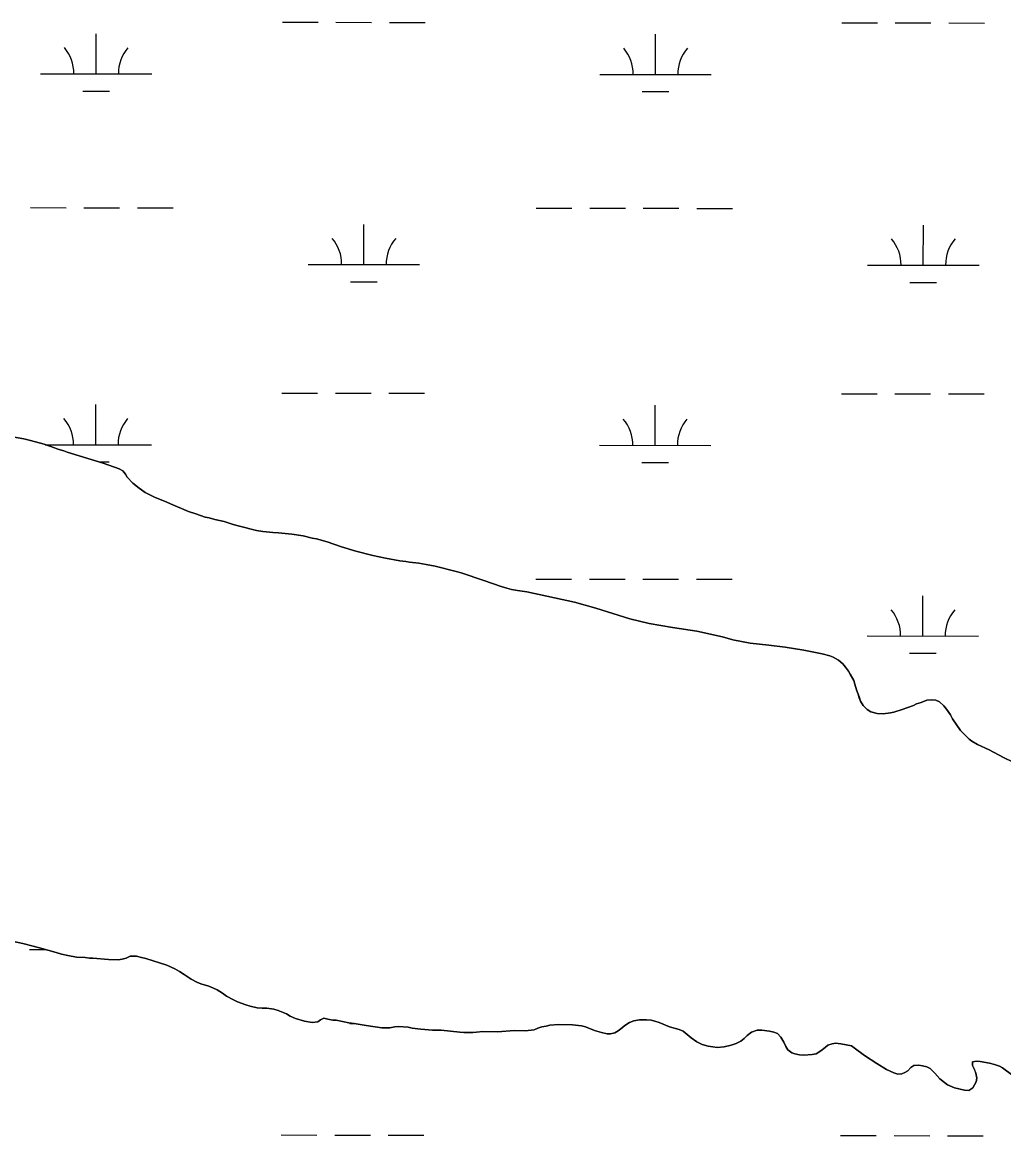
# Model space of a CAD drawing. Extents: x 3148686 to 3186545, y 916144 to 941516.
# Drawn here: x 3164325 to 3165206, y 925624 to 926622 of the extents above; entities that cross this region are included whole.
import ezdxf

# ---------------------------------------------------------------- set-up
doc = ezdxf.new("R2010")
doc.units = 0
for name, color, linetype in [('V-SITE-VEGE', 7, 'Continuous'), ('V-TOPO-SHOR', 7, 'Continuous'), ('V-WETL-SWMP', 7, 'Continuous')]:
    doc.layers.add(name, color=color, linetype=linetype)

msp = doc.modelspace()

# ---------------------------------------------------------------- linework, layer by layer
at = {"layer": 'V-SITE-VEGE'}
for points in [[(3164611.29, 926151.99), (3164598.47, 926156.44), (3164588.91, 926159.02), (3164585.04, 926159.68), (3164576.89, 926161.62), (3164566.91, 926163.18), (3164554.87, 926164.36), (3164549.77, 926164.63), (3164540.79, 926165.56), (3164535.09, 926166.45), (3164520.02, 926170.32), (3164514.12, 926172.03), (3164506.19, 926174.58), (3164497.84, 926176.32), (3164492.55, 926177.82), (3164489.08, 926178.48), (3164480.74, 926181.44), (3164474.24, 926183.57), (3164457.99, 926190.31), (3164454.74, 926191.99), (3164443.56, 926196.42), (3164435.24, 926200.61), (3164429.78, 926204.36), (3164424.12, 926208.92), (3164419.08, 926214.3), (3164417.48, 926216.98), (3164415.07, 926220.07), (3164411.82, 926221.75), (3164397.59, 926226.83), (3164365.24, 926236.84), (3164362.19, 926237.91), (3164356.9, 926239.4), (3164353.85, 926240.67), (3164344.5, 926243.85), (3164332.49, 926247.27), (3164326.39, 926248.78), (3164291.95, 926254.74)], [(3165214.18, 925958.81), (3165205.25, 925963), (3165192.46, 925969.71), (3165181.91, 925974.54), (3165177.04, 925977.46), (3165174.62, 925979.33), (3165170.98, 925982.85), (3165166.95, 925987.19), (3165159.74, 925997.7), (3165157.74, 926001.2), (3165154.33, 926006.14), (3165151.71, 926009.24), (3165147.88, 926012.96), (3165144.63, 926014.23), (3165140.76, 926014.69), (3165136.67, 926014.33), (3165131.54, 926012.36), (3165127.23, 926010.98), (3165124.56, 926009.59), (3165114.5, 926005.83), (3165107.12, 926003.48), (3165104.05, 926002.91), (3165097.5, 926002.17), (3165091.99, 926002.45), (3165086.29, 926003.75), (3165083.05, 926005.83), (3165079.42, 926009.55), (3165077.22, 926013.46), (3165076.03, 926016.54), (3165075.05, 926019.61), (3165073.47, 926023.72), (3165071.9, 926028.65), (3165071.13, 926031.92), (3165067.73, 926037.69), (3165066.33, 926040.36), (3165063.73, 926044.07), (3165061.31, 926046.96), (3165057.47, 926050.27), (3165052.6, 926052.79), (3165049.56, 926054.05), (3165042.64, 926055.98), (3165026.14, 926059.25), (3165009.63, 926061.92), (3164994.94, 926063.74), (3164978.01, 926065.39), (3164962.53, 926068.44), (3164953.17, 926071.02), (3164930.36, 926076.21), (3164908.34, 926079.56), (3164887.56, 926083.09), (3164870.05, 926087.2), (3164839.74, 926096.98), (3164820.4, 926102.13), (3164777.63, 926111.46), (3164769.27, 926112.59), (3164763.98, 926113.68), (3164759.7, 926114.76), (3164754.61, 926116.25), (3164739.16, 926121.76), (3164718.62, 926128.56), (3164714.35, 926129.84), (3164695.41, 926134.57), (3164687.26, 926135.9), (3164680.74, 926137.21), (3164672.38, 926138.14), (3164669.12, 926138.79), (3164663.61, 926139.27), (3164650.78, 926141.68), (3164639.37, 926144.07), (3164624.31, 926147.95), (3164611.29, 926151.99)], [(3164317.2, 925797.91), (3164325.5, 925795.97), (3164340.27, 925792.33), (3164355.23, 925787.88), (3164360.28, 925786.6), (3164365.75, 925785.31), (3164373.64, 925783.79), (3164381.35, 925783.49), (3164385.2, 925783.03), (3164388.24, 925782.99), (3164402.43, 925781.79), (3164411.15, 925781.48), (3164414.61, 925782.04), (3164418.28, 925783.01), (3164421.75, 925784.79), (3164427.43, 925784.72), (3164431.88, 925783.45), (3164435.93, 925782.58), (3164454.72, 925776.66), (3164461.99, 925773.32), (3164466.02, 925771.04), (3164470.24, 925768.14), (3164476.48, 925764.2), (3164481.72, 925761.5), (3164485.15, 925760.03), (3164492.43, 925757.71), (3164496.67, 925756.03), (3164499.69, 925754.57), (3164504.53, 925751.67), (3164508.35, 925748.98), (3164514.59, 925745.45), (3164518.02, 925743.78), (3164525.5, 925741.05), (3164529.54, 925739.78), (3164535.61, 925738.48), (3164540.07, 925738.02), (3164544.53, 925737.96), (3164550.81, 925737.07), (3164554.65, 925736.01), (3164562.12, 925733.07), (3164565.35, 925731), (3164570.19, 925728.71), (3164578.07, 925726.37), (3164585.16, 925725.27), (3164590.03, 925725.81), (3164592.49, 925727.61), (3164595.56, 925729.19), (3164598.99, 925728.13), (3164603.65, 925727.46), (3164606.69, 925727.22), (3164617.83, 925725.05), (3164622.69, 925724.38), (3164633.62, 925722.41), (3164647.6, 925720.41), (3164654.7, 925720.52), (3164659.18, 925721.27), (3164662.63, 925721.63), (3164671.35, 925720.91), (3164674.79, 925720.26), (3164682.69, 925719.35), (3164693.03, 925718.4), (3164700.74, 925718.3), (3164717.56, 925716.46), (3164721.21, 925716.21), (3164725.47, 925716.16), (3164729.33, 925716.31)], [(3164729.33, 925716.31), (3164732.38, 925716.68), (3164738.27, 925717.01), (3164751.25, 925716.85), (3164766.49, 925718.07), (3164776.22, 925717.74), (3164784.15, 925718.65), (3164787.62, 925720.23), (3164791.08, 925721.2), (3164794.95, 925721.97), (3164798.41, 925722.94), (3164806.33, 925723.44), (3164818.71, 925723.28), (3164826.61, 925722.37), (3164830.45, 925721.31), (3164838.53, 925717.96), (3164844.8, 925716.25), (3164849.86, 925715.17), (3164852.9, 925715.14), (3164856.77, 925715.9), (3164859.63, 925717.69), (3164862.09, 925719.48), (3164865.58, 925722.48), (3164869.87, 925725.27), (3164873.75, 925726.84), (3164878.83, 925727.59), (3164884.92, 925727.51), (3164889.18, 925727.25), (3164892.62, 925726.4), (3164896.46, 925725.13), (3164905.74, 925721.36), (3164914.23, 925718.81), (3164917.87, 925717.55), (3164925.1, 925711.57), (3164930.33, 925707.85), (3164934.96, 925705.56), (3164940.42, 925704.07), (3164944.48, 925703.41), (3164948.53, 925702.95), (3164954.62, 925703.28), (3164960.93, 925704.82), (3164965.42, 925706.39), (3164969.7, 925708.36), (3164972.78, 925710.96), (3164975.25, 925713.56), (3164979.14, 925716.56), (3164984.44, 925718.32), (3164988.5, 925718.26), (3164995.39, 925717.57), (3164999.44, 925716.7), (3165002.67, 925715.45), (3165005.47, 925711.96), (3165008.25, 925707.46), (3165010.23, 925703.58), (3165012.02, 925700.72), (3165015.43, 925698.03), (3165018.26, 925696.98), (3165022.31, 925696.32), (3165026.16, 925696.07), (3165033.68, 925696.58), (3165037.34, 925697.14), (3165041.43, 925699.73), (3165045.33, 925702.72), (3165047.79, 925704.92), (3165051.66, 925706.09), (3165054.71, 925706.66), (3165059.57, 925705.99), (3165068.89, 925704.25), (3165071.5, 925702.59), (3165080.75, 925695.57), (3165091.61, 925688.33), (3165100.47, 925682.94), (3165107.13, 925680.01), (3165110.56, 925678.75), (3165114.02, 925679.11), (3165116.87, 925680.29), (3165119.53, 925681.88), (3165122.21, 925684.89), (3165124.87, 925686.68), (3165129.54, 925686.83), (3165132.58, 925686.38), (3165136.62, 925685.32), (3165139.65, 925683.86), (3165143.86, 925679.74), (3165148.26, 925674.82), (3165152.48, 925671.31), (3165155.29, 925669.25), (3165161.55, 925666.73), (3165170.45, 925664.39), (3165174.3, 925664.13), (3165177.99, 925666.72), (3165180.89, 925671.96), (3165181.34, 925675.21), (3165180.59, 925679.68), (3165179.22, 925683.35), (3165177.43, 925686.62), (3165177.47, 925689.87), (3165181.13, 925690.43), (3165184.58, 925690.18), (3165192.88, 925688.65), (3165197.33, 925687.58)], [(3165197.33, 925687.58), (3165201.77, 925686.1), (3165204.6, 925684.65), (3165213.84, 925677.63)]]:
    msp.add_lwpolyline(points, dxfattribs=at)
at = {"layer": 'V-TOPO-SHOR'}
for points in [[(3164291.95, 926254.74), (3164326.39, 926248.78), (3164332.49, 926247.27), (3164344.5, 926243.85), (3164353.85, 926240.67), (3164356.9, 926239.4), (3164362.19, 926237.91), (3164365.24, 926236.84)], [(3164365.24, 926236.84), (3164397.59, 926226.83), (3164411.82, 926221.75), (3164415.07, 926220.07), (3164417.48, 926216.98), (3164419.08, 926214.3), (3164424.11, 926208.92), (3164429.78, 926204.36), (3164435.24, 926200.61), (3164443.56, 926196.42), (3164454.74, 926191.99), (3164457.99, 926190.31), (3164474.24, 926183.57), (3164480.74, 926181.44), (3164489.08, 926178.48), (3164492.55, 926177.82), (3164497.84, 926176.32), (3164506.19, 926174.58), (3164514.12, 926172.03), (3164520.02, 926170.32), (3164535.09, 926166.45), (3164540.79, 926165.56), (3164549.77, 926164.63), (3164554.87, 926164.36), (3164566.91, 926163.18), (3164576.89, 926161.62), (3164585.04, 926159.68), (3164588.91, 926159.02), (3164598.48, 926156.44), (3164611.29, 926151.99), (3164624.31, 926147.95), (3164639.37, 926144.07), (3164650.78, 926141.68), (3164663.61, 926139.27), (3164669.12, 926138.79), (3164672.38, 926138.14), (3164680.74, 926137.21), (3164687.26, 926135.9), (3164695.41, 926134.57), (3164714.35, 926129.84), (3164718.62, 926128.56), (3164739.16, 926121.76), (3164754.61, 926116.25), (3164759.7, 926114.76), (3164763.98, 926113.68), (3164769.27, 926112.59), (3164777.63, 926111.46), (3164820.4, 926102.13), (3164839.74, 926096.98), (3164870.05, 926087.2), (3164887.56, 926083.09), (3164908.34, 926079.56), (3164930.36, 926076.21), (3164953.17, 926071.02), (3164962.53, 926068.44), (3164978.01, 926065.39), (3164994.94, 926063.74), (3165009.63, 926061.92), (3165026.14, 926059.25), (3165042.64, 926055.98), (3165049.56, 926054.05), (3165052.6, 926052.79), (3165057.47, 926050.27), (3165061.31, 926046.96), (3165063.73, 926044.07), (3165066.33, 926040.36), (3165067.73, 926037.69), (3165071.13, 926031.92), (3165071.9, 926028.65), (3165073.47, 926023.72), (3165075.05, 926019.62), (3165076.03, 926016.54), (3165077.22, 926013.46), (3165079.42, 926009.55), (3165083.05, 926005.83), (3165086.29, 926003.75), (3165091.99, 926002.45), (3165097.5, 926002.17), (3165104.05, 926002.91), (3165107.12, 926003.48), (3165114.5, 926005.83), (3165124.56, 926009.59), (3165127.23, 926010.98), (3165131.54, 926012.36), (3165136.67, 926014.33), (3165140.76, 926014.69), (3165144.63, 926014.23), (3165147.88, 926012.96), (3165151.71, 926009.24), (3165154.33, 926006.14), (3165157.74, 926001.2), (3165159.74, 925997.7), (3165166.95, 925987.19), (3165170.98, 925982.85), (3165174.62, 925979.33), (3165177.04, 925977.46), (3165181.91, 925974.54), (3165192.46, 925969.71), (3165205.25, 925963), (3165214.18, 925958.81)], [(3164317.2, 925797.91), (3164325.5, 925795.97), (3164340.27, 925792.33), (3164355.23, 925787.88), (3164360.28, 925786.6), (3164365.75, 925785.31), (3164373.64, 925783.79), (3164381.35, 925783.49), (3164385.2, 925783.03), (3164388.24, 925782.99), (3164402.43, 925781.79), (3164411.15, 925781.48), (3164414.61, 925782.04), (3164418.28, 925783.01), (3164421.75, 925784.79), (3164427.43, 925784.72), (3164431.88, 925783.45), (3164435.93, 925782.58), (3164454.72, 925776.66), (3164461.99, 925773.32), (3164466.02, 925771.04), (3164470.24, 925768.14), (3164476.48, 925764.2), (3164481.72, 925761.5), (3164485.15, 925760.03), (3164492.43, 925757.71), (3164496.67, 925756.03), (3164499.69, 925754.57), (3164504.53, 925751.67), (3164508.35, 925748.98), (3164514.59, 925745.45), (3164518.02, 925743.78), (3164525.5, 925741.05), (3164529.54, 925739.78), (3164535.61, 925738.48), (3164540.07, 925738.02), (3164544.53, 925737.96), (3164550.81, 925737.07), (3164554.65, 925736.01), (3164562.12, 925733.07), (3164565.34, 925731), (3164570.19, 925728.71), (3164578.07, 925726.37), (3164585.16, 925725.27), (3164590.04, 925725.81), (3164592.49, 925727.61), (3164595.56, 925729.19), (3164598.99, 925728.13), (3164603.65, 925727.46), (3164606.69, 925727.22), (3164617.83, 925725.05), (3164622.69, 925724.38), (3164633.62, 925722.41), (3164647.6, 925720.41), (3164654.7, 925720.52), (3164659.18, 925721.27), (3164662.63, 925721.63), (3164671.35, 925720.91), (3164674.79, 925720.26), (3164682.69, 925719.35), (3164693.03, 925718.4), (3164700.74, 925718.3), (3164717.56, 925716.46), (3164721.21, 925716.21), (3164725.47, 925716.16), (3164729.33, 925716.31)], [(3164729.33, 925716.31), (3164732.38, 925716.68), (3164738.27, 925717.01), (3164751.25, 925716.85), (3164766.49, 925718.07), (3164776.22, 925717.74), (3164784.15, 925718.65), (3164787.62, 925720.23), (3164791.08, 925721.2), (3164794.95, 925721.97), (3164798.41, 925722.94), (3164806.33, 925723.44), (3164818.71, 925723.28), (3164826.61, 925722.37), (3164830.45, 925721.31), (3164838.53, 925717.96), (3164844.8, 925716.25), (3164849.86, 925715.17), (3164852.9, 925715.14), (3164856.77, 925715.9), (3164859.63, 925717.69), (3164862.09, 925719.48), (3164865.58, 925722.48), (3164869.87, 925725.27), (3164873.75, 925726.84), (3164878.83, 925727.59), (3164884.92, 925727.51), (3164889.18, 925727.25), (3164892.62, 925726.4), (3164896.46, 925725.13), (3164905.74, 925721.36), (3164914.23, 925718.81), (3164917.87, 925717.55), (3164925.1, 925711.57), (3164930.33, 925707.85), (3164934.96, 925705.56), (3164940.42, 925704.07), (3164944.48, 925703.41), (3164948.53, 925702.95), (3164954.62, 925703.28), (3164960.93, 925704.82), (3164965.42, 925706.39), (3164969.7, 925708.36), (3164972.78, 925710.96), (3164975.25, 925713.56), (3164979.14, 925716.56), (3164984.44, 925718.32), (3164988.5, 925718.26), (3164995.39, 925717.57), (3164999.44, 925716.7), (3165002.67, 925715.44), (3165005.47, 925711.96), (3165008.25, 925707.46), (3165010.23, 925703.58), (3165012.02, 925700.72), (3165015.43, 925698.03), (3165018.26, 925696.98), (3165022.31, 925696.32), (3165026.16, 925696.07), (3165033.68, 925696.58), (3165037.34, 925697.14), (3165041.43, 925699.73), (3165045.33, 925702.72), (3165047.79, 925704.92), (3165051.66, 925706.09), (3165054.71, 925706.66), (3165059.57, 925705.99), (3165068.89, 925704.25), (3165071.5, 925702.59), (3165080.75, 925695.57), (3165091.61, 925688.33), (3165100.47, 925682.94), (3165107.13, 925680.01), (3165110.56, 925678.75), (3165114.02, 925679.11), (3165116.88, 925680.29), (3165119.53, 925681.88), (3165122.21, 925684.89), (3165124.87, 925686.68), (3165129.54, 925686.83), (3165132.58, 925686.38), (3165136.62, 925685.32), (3165139.65, 925683.86), (3165143.86, 925679.74), (3165148.26, 925674.82), (3165152.48, 925671.31), (3165155.29, 925669.25), (3165161.55, 925666.73), (3165170.45, 925664.39), (3165174.3, 925664.13), (3165177.99, 925666.72), (3165180.89, 925671.96), (3165181.34, 925675.21), (3165180.59, 925679.68), (3165179.22, 925683.35), (3165177.43, 925686.62), (3165177.47, 925689.87), (3165181.13, 925690.43), (3165184.58, 925690.18), (3165192.88, 925688.65), (3165197.33, 925687.58)], [(3165197.33, 925687.58), (3165201.78, 925686.1), (3165204.6, 925684.65), (3165213.84, 925677.63), (3165217.06, 925675.35), (3165220.49, 925673.69), (3165223.53, 925673.24), (3165227.79, 925673.59), (3165231.87, 925674.56), (3165239.83, 925678.51), (3165243.08, 925679.08)]]:
    msp.add_lwpolyline(points, dxfattribs=at)
at = {"layer": 'V-WETL-SWMP'}
for p, q in [((3164558.34, 926622.36), (3164590.34, 926622.32)), ((3164606.34, 926622.31), (3164638.34, 926622.27)), ((3164654.34, 926622.26), (3164686.34, 926622.22)), ((3165060.25, 926621.83), (3165092.25, 926621.8)), ((3165108.25, 926621.78), (3165140.25, 926621.74)), ((3165156.25, 926621.73), (3165188.25, 926621.69)), ((3164391.23, 926576.1), (3164391.27, 926612.1)), ((3164893.14, 926575.58), (3164893.17, 926611.58)), ((3164341.23, 926576.16), (3164441.23, 926576.05)), ((3164843.14, 926575.63), (3164943.14, 926575.52)), ((3164379.21, 926560.69), (3164403.21, 926560.66)), ((3164881.12, 926560.16), (3164905.12, 926560.13)), ((3164332.26, 926456.1), (3164364.26, 926456.06)), ((3164380.26, 926456.04), (3164412.26, 926456.01)), ((3164428.26, 926455.99), (3164460.26, 926455.96)), ((3164786.17, 926455.62), (3164818.17, 926455.58)), ((3164834.17, 926455.57), (3164866.17, 926455.53)), ((3164882.17, 926455.52), (3164914.17, 926455.48)), ((3164930.17, 926455.47), (3164962.17, 926455.43)), ((3164631.52, 926405.04), (3164631.56, 926441.04)), ((3165133.43, 926404.51), (3165133.47, 926440.51)), ((3164581.52, 926405.09), (3164681.52, 926404.99)), ((3165083.43, 926404.56), (3165183.43, 926404.46)), ((3164619.5, 926389.62), (3164643.5, 926389.59)), ((3165121.41, 926389.09), (3165145.41, 926389.07)), ((3164557.99, 926289.68), (3164589.99, 926289.65)), ((3164605.99, 926289.63), (3164637.99, 926289.6)), ((3164653.99, 926289.58), (3164685.99, 926289.55)), ((3165059.9, 926289.15), (3165091.9, 926289.12)), ((3165107.9, 926289.1), (3165139.9, 926289.07)), ((3165155.9, 926289.05), (3165187.9, 926289.02)), ((3164390.88, 926243.43), (3164390.92, 926279.43)), ((3164892.79, 926242.9), (3164892.82, 926278.9)), ((3164345.6, 926243.48), (3164440.88, 926243.38)), ((3164842.79, 926242.95), (3164942.79, 926242.85)), ((3164393.82, 926228), (3164402.86, 926227.99)), ((3164880.77, 926227.48), (3164904.77, 926227.46)), ((3164785.82, 926122.94), (3164817.82, 926122.91)), ((3164833.82, 926122.89), (3164865.82, 926122.86)), ((3164881.82, 926122.84), (3164913.82, 926122.81)), ((3164929.82, 926122.79), (3164961.82, 926122.76)), ((3165133.08, 926071.83), (3165133.12, 926107.83)), ((3165083.08, 926071.89), (3165183.08, 926071.78)), ((3165121.06, 926056.42), (3165145.06, 926056.39)), ((3164331.56, 925790.75), (3164345.65, 925790.73)), ((3164618.8, 925724.27), (3164623.32, 925724.27)), ((3164557.29, 925624.33), (3164589.29, 925624.3)), ((3164605.29, 925624.28), (3164637.29, 925624.25)), ((3164653.29, 925624.23), (3164685.29, 925624.2)), ((3165059.2, 925623.81), (3165091.2, 925623.77)), ((3165107.2, 925623.75), (3165139.2, 925623.72)), ((3165155.2, 925623.7), (3165187.2, 925623.67))]:
    msp.add_line(p, q, dxfattribs=at)
for points in [[(3164291.95, 926254.74), (3164326.39, 926248.78), (3164332.49, 926247.27), (3164344.5, 926243.85), (3164353.85, 926240.67), (3164356.9, 926239.4), (3164362.19, 926237.91), (3164365.24, 926236.84), (3164397.59, 926226.83), (3164411.82, 926221.75), (3164415.07, 926220.07), (3164417.48, 926216.98), (3164419.08, 926214.3), (3164424.11, 926208.93), (3164429.78, 926204.36), (3164435.24, 926200.61), (3164443.56, 926196.42), (3164454.74, 926191.99), (3164457.98, 926190.31), (3164474.24, 926183.57), (3164480.75, 926181.44), (3164489.08, 926178.48), (3164492.55, 926177.82), (3164497.84, 926176.32), (3164506.19, 926174.58), (3164514.12, 926172.03), (3164520.02, 926170.32), (3164535.09, 926166.45), (3164540.79, 926165.56), (3164549.77, 926164.63), (3164554.87, 926164.36), (3164566.91, 926163.18), (3164576.89, 926161.62), (3164585.04, 926159.68), (3164588.91, 926159.02), (3164598.48, 926156.45), (3164611.29, 926151.99), (3164624.31, 926147.94), (3164639.37, 926144.07), (3164650.78, 926141.68), (3164663.61, 926139.27), (3164669.12, 926138.79), (3164672.38, 926138.14), (3164680.74, 926137.21), (3164687.26, 926135.9), (3164695.41, 926134.57), (3164714.35, 926129.84), (3164718.62, 926128.56), (3164739.16, 926121.76), (3164754.61, 926116.25), (3164759.7, 926114.75), (3164763.98, 926113.68), (3164769.27, 926112.59), (3164777.63, 926111.46), (3164820.4, 926102.13), (3164839.74, 926096.98), (3164870.05, 926087.2), (3164887.56, 926083.09), (3164908.34, 926079.56), (3164930.36, 926076.21), (3164953.17, 926071.02), (3164962.53, 926068.44), (3164978.01, 926065.39), (3164994.94, 926063.74), (3165009.63, 926061.92), (3165026.14, 926059.25), (3165042.64, 926055.98), (3165049.56, 926054.05), (3165052.6, 926052.79), (3165057.47, 926050.27), (3165061.31, 926046.96), (3165063.73, 926044.07), (3165066.33, 926040.36), (3165067.73, 926037.68), (3165071.13, 926031.92), (3165071.9, 926028.64), (3165073.47, 926023.72), (3165075.05, 926019.62), (3165076.04, 926016.54)], [(3165076.04, 926016.54), (3165077.22, 926013.46), (3165079.42, 926009.55), (3165083.05, 926005.83), (3165086.29, 926003.75), (3165091.99, 926002.45), (3165097.5, 926002.17), (3165104.05, 926002.91), (3165107.12, 926003.48), (3165114.5, 926005.84), (3165124.56, 926009.59), (3165127.23, 926010.98), (3165131.54, 926012.36), (3165136.67, 926014.33), (3165140.76, 926014.69), (3165144.63, 926014.23), (3165147.88, 926012.96), (3165151.72, 926009.24), (3165154.33, 926006.14), (3165157.74, 926001.2), (3165159.74, 925997.7), (3165166.95, 925987.19), (3165170.98, 925982.85), (3165174.61, 925979.33), (3165177.04, 925977.46), (3165181.91, 925974.54), (3165192.46, 925969.71), (3165205.25, 925963.01), (3165214.18, 925958.81)], [(3164388.24, 925782.99), (3164385.2, 925783.03), (3164381.35, 925783.48), (3164373.64, 925783.79), (3164365.75, 925785.31), (3164360.28, 925786.6), (3164355.23, 925787.88), (3164340.27, 925792.33), (3164325.5, 925795.97), (3164317.2, 925797.9)], [(3164975.25, 925713.57), (3164972.78, 925710.96), (3164969.7, 925708.36), (3164965.42, 925706.39), (3164960.93, 925704.82), (3164954.62, 925703.28), (3164948.53, 925702.95), (3164944.48, 925703.41), (3164940.43, 925704.07), (3164934.97, 925705.56), (3164930.33, 925707.85), (3164925.1, 925711.57), (3164917.87, 925717.55), (3164914.23, 925718.81), (3164905.74, 925721.36), (3164896.46, 925725.13), (3164892.62, 925726.4), (3164889.18, 925727.25), (3164884.92, 925727.51), (3164878.83, 925727.59), (3164873.75, 925726.84), (3164869.87, 925725.27), (3164865.58, 925722.48), (3164862.09, 925719.48), (3164859.63, 925717.69), (3164856.77, 925715.9), (3164852.9, 925715.13), (3164849.86, 925715.17), (3164844.8, 925716.25), (3164838.53, 925717.96), (3164830.45, 925721.31), (3164826.61, 925722.37), (3164818.71, 925723.28), (3164806.33, 925723.44), (3164798.41, 925722.94), (3164794.95, 925721.97), (3164791.08, 925721.2), (3164787.62, 925720.23), (3164784.15, 925718.65), (3164776.22, 925717.74), (3164766.49, 925718.07), (3164751.25, 925716.84), (3164738.27, 925717.01), (3164732.38, 925716.68), (3164729.33, 925716.31), (3164725.47, 925716.16), (3164721.21, 925716.22), (3164717.56, 925716.47), (3164700.74, 925718.3), (3164693.03, 925718.4), (3164682.69, 925719.35), (3164674.79, 925720.26), (3164671.35, 925720.91), (3164662.63, 925721.63), (3164659.18, 925721.27), (3164654.7, 925720.52), (3164647.6, 925720.41), (3164633.62, 925722.41), (3164622.69, 925724.38), (3164617.83, 925725.05), (3164606.69, 925727.22), (3164603.65, 925727.46), (3164598.99, 925728.13), (3164595.56, 925729.19), (3164592.49, 925727.61), (3164590.04, 925725.81), (3164585.16, 925725.27), (3164578.07, 925726.37), (3164570.19, 925728.71), (3164565.34, 925731), (3164562.12, 925733.07), (3164554.65, 925736.01), (3164550.81, 925737.07), (3164544.53, 925737.96), (3164540.07, 925738.02), (3164535.61, 925738.48), (3164529.54, 925739.78), (3164525.5, 925741.05), (3164518.02, 925743.78), (3164514.59, 925745.45), (3164508.35, 925748.98), (3164504.53, 925751.67), (3164499.69, 925754.57), (3164496.67, 925756.03), (3164492.43, 925757.71), (3164485.15, 925760.03), (3164481.72, 925761.5), (3164476.48, 925764.2), (3164470.24, 925768.14), (3164466.02, 925771.03), (3164461.99, 925773.32), (3164454.72, 925776.66), (3164435.93, 925782.58), (3164431.88, 925783.45), (3164427.43, 925784.72), (3164421.75, 925784.79), (3164418.28, 925783.01), (3164414.61, 925782.04), (3164411.15, 925781.48), (3164402.43, 925781.79), (3164388.24, 925782.99)], [(3165213.84, 925677.63), (3165204.6, 925684.65), (3165201.78, 925686.1), (3165197.33, 925687.58), (3165192.88, 925688.65), (3165184.58, 925690.18), (3165181.13, 925690.43), (3165177.47, 925689.87), (3165177.43, 925686.62), (3165179.21, 925683.35), (3165180.59, 925679.68), (3165181.34, 925675.2), (3165180.9, 925671.96), (3165177.99, 925666.72), (3165174.3, 925664.13), (3165170.45, 925664.39), (3165161.55, 925666.73), (3165155.29, 925669.25), (3165152.48, 925671.31), (3165148.26, 925674.82), (3165143.86, 925679.74), (3165139.65, 925683.86), (3165136.62, 925685.32), (3165132.58, 925686.38), (3165129.54, 925686.83), (3165124.87, 925686.68), (3165122.21, 925684.89), (3165119.53, 925681.88), (3165116.88, 925680.29), (3165114.02, 925679.11), (3165110.56, 925678.75), (3165107.13, 925680.01), (3165100.47, 925682.94), (3165091.61, 925688.33), (3165080.75, 925695.57), (3165071.5, 925702.59), (3165068.88, 925704.25), (3165059.57, 925705.99), (3165054.71, 925706.66), (3165051.66, 925706.09), (3165047.79, 925704.92), (3165045.32, 925702.72), (3165041.43, 925699.73), (3165037.34, 925697.14), (3165033.68, 925696.58), (3165026.16, 925696.07), (3165022.31, 925696.32), (3165018.26, 925696.98), (3165015.43, 925698.03), (3165012.02, 925700.71), (3165010.23, 925703.58), (3165008.25, 925707.46), (3165005.47, 925711.96), (3165002.67, 925715.45), (3164999.44, 925716.7), (3164995.39, 925717.57), (3164988.5, 925718.27), (3164984.44, 925718.32), (3164979.14, 925716.56), (3164975.25, 925713.57)]]:
    msp.add_lwpolyline(points, dxfattribs=at)
for centre, start, end in [((3164335.99, 926576.64), 359.16781, 40.71147), ((3164446.47, 926576.52), 139.1678, 180.71146), ((3164837.89, 926576.11), 359.16781, 40.71147), ((3164948.38, 926575.99), 139.1678, 180.71146), ((3164576.28, 926405.57), 359.16781, 40.71147), ((3164686.76, 926405.45), 139.1678, 180.71146), ((3165078.19, 926405.04), 359.16781, 40.71147), ((3165188.67, 926404.93), 139.1678, 180.71146), ((3164335.64, 926243.96), 359.16781, 40.71147), ((3164446.12, 926243.85), 139.1678, 180.71146), ((3164837.54, 926243.43), 359.16781, 40.71147), ((3164948.03, 926243.32), 139.1678, 180.71146), ((3165077.84, 926072.37), 359.16781, 40.71147), ((3165188.32, 926072.25), 139.1678, 180.71146)]:
    msp.add_arc(centre, 35.25, start, end, dxfattribs=at)

doc.saveas('drawing.dxf')
